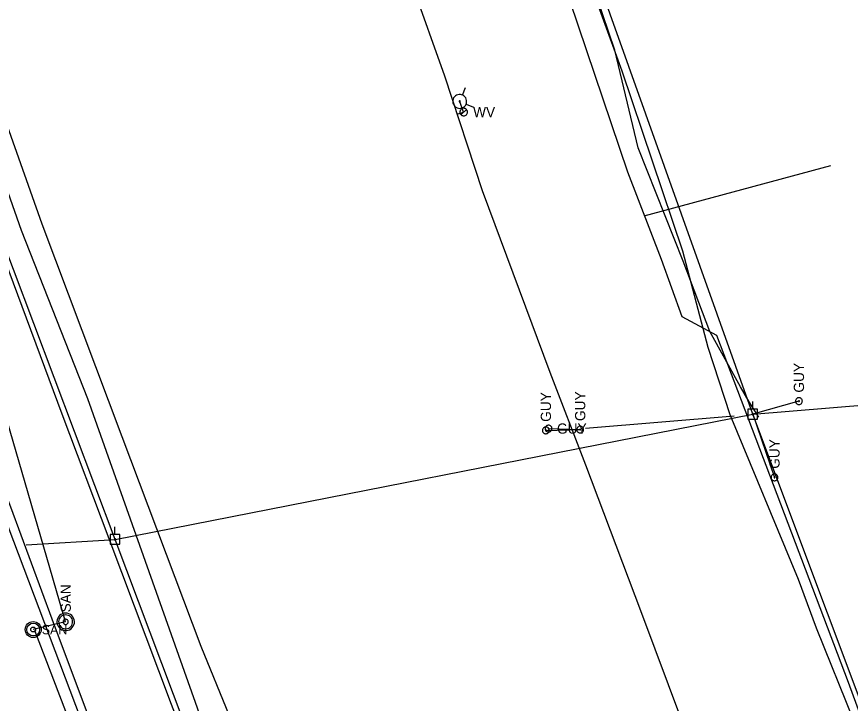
# Model space of a CAD drawing. Extents: x 596028 to 606371, y 330010 to 403088.
# Drawn here: x 602160.7 to 602474.4, y 354171.1 to 354429.3 of the extents above; entities that cross this region are included whole.
import ezdxf

# ---------------------------------------------------------------- set-up
doc = ezdxf.new("R2010")
doc.units = 0
for name, color, linetype in [('E_FTMS_Conduit', 7, 'Continuous'), ('E_UTL_EGuyWire', 7, 'Continuous'), ('E_UTL_EPowerPole', 7, 'Continuous'), ('E_UTL_FO_UG_QWEST', 7, 'Continuous'), ('E_UTL_G_UG', 7, 'Continuous'), ('E_UTL_Overhead', 7, 'Continuous'), ('E_UTL_SAN_MH', 7, 'Continuous'), ('E_UTL_SAN_UG', 7, 'Continuous'), ('E_UTL_T_UG', 7, 'Continuous'), ('E_UTL_W', 7, 'Continuous'), ('E_UTL_W_UG', 7, 'Continuous'), ('E_UTL_WHydrant', 7, 'Continuous')]:
    doc.layers.add(name, color=color, linetype=linetype)

msp = doc.modelspace()

# ---------------------------------------------------------------- linework, layer by layer
at = {"layer": 'E_FTMS_Conduit'}
msp.add_lwpolyline([(602351.42, 353873.57), (602322.54, 353957.36), (602293.02, 354034.05), (602262.08, 354114.29), (602230.08, 354192.55), (602200.4, 354271.32), (602170.28, 354351.31), (602140.88, 354433.86), (602112.62, 354515.81), (602085, 354598.61), (602067.34, 354669.21), (602066.29, 354688.62), (602064.39, 354757.76), (602058.11, 354796.13), (602053.67, 354827.96), (602039.53, 354885.64), (602027.81, 354941.56), (602014.68, 354998.28)], dxfattribs=at)
at = {"layer": 'E_UTL_EGuyWire'}
for p, q in [((602455.05, 354284.76), (602437.69, 354279.84)), ((602437.69, 354279.84), (602445.86, 354256.1)), ((602359.83, 354273.76), (602372.73, 354274.06)), ((602360.82, 354274.44), (602372.73, 354274.06))]:
    msp.add_line(p, q, dxfattribs=at)
for points in [[(602455.05, 354286.04), (602454.81, 354286.02), (602454.57, 354285.95), (602454.36, 354285.84), (602454.16, 354285.68), (602454, 354285.5), (602453.88, 354285.29), (602453.8, 354285.06), (602453.77, 354284.82), (602453.78, 354284.57), (602453.84, 354284.34), (602453.94, 354284.11), (602454.08, 354283.92), (602454.26, 354283.75), (602454.46, 354283.61), (602454.69, 354283.52), (602454.93, 354283.48), (602455.17, 354283.48), (602455.41, 354283.52), (602455.64, 354283.61), (602455.84, 354283.75), (602456.02, 354283.92), (602456.16, 354284.11), (602456.26, 354284.34), (602456.32, 354284.57), (602456.33, 354284.82), (602456.3, 354285.06), (602456.22, 354285.29), (602456.09, 354285.5), (602455.93, 354285.68), (602455.74, 354285.84), (602455.53, 354285.95), (602455.29, 354286.02), (602455.05, 354286.04)], [(602455.05, 354284.92), (602455.02, 354284.91), (602454.99, 354284.9), (602454.96, 354284.89), (602454.94, 354284.87), (602454.92, 354284.85), (602454.9, 354284.82), (602454.89, 354284.79), (602454.89, 354284.76), (602454.89, 354284.73), (602454.9, 354284.7), (602454.91, 354284.68), (602454.93, 354284.65), (602454.95, 354284.63), (602454.98, 354284.61), (602455, 354284.6), (602455.03, 354284.6), (602455.06, 354284.6), (602455.09, 354284.6), (602455.12, 354284.61), (602455.15, 354284.63), (602455.17, 354284.65), (602455.19, 354284.68), (602455.2, 354284.7), (602455.21, 354284.73), (602455.21, 354284.76), (602455.2, 354284.79), (602455.2, 354284.82), (602455.18, 354284.85), (602455.16, 354284.87), (602455.14, 354284.89), (602455.11, 354284.9), (602455.08, 354284.91), (602455.05, 354284.92)], [(602374.72, 354274.64), (602430.71, 354279.26)], [(602359.83, 354275.05), (602359.58, 354275.02), (602359.35, 354274.95), (602359.13, 354274.84), (602358.94, 354274.69), (602358.78, 354274.51), (602358.66, 354274.3), (602358.58, 354274.07), (602358.55, 354273.82), (602358.56, 354273.58), (602358.61, 354273.34), (602358.72, 354273.12), (602358.86, 354272.92), (602359.03, 354272.75), (602359.24, 354272.62), (602359.47, 354272.53), (602359.71, 354272.49), (602359.95, 354272.49), (602360.19, 354272.53), (602360.42, 354272.62), (602360.62, 354272.75), (602360.8, 354272.92), (602360.94, 354273.12), (602361.04, 354273.34), (602361.1, 354273.58), (602361.11, 354273.82), (602361.07, 354274.07), (602360.99, 354274.3), (602360.87, 354274.51), (602360.71, 354274.69), (602360.52, 354274.84), (602360.3, 354274.95), (602360.07, 354275.02), (602359.83, 354275.05)], [(602362.1, 354274.44), (602362.08, 354274.68), (602362.01, 354274.92), (602361.89, 354275.14), (602361.74, 354275.33), (602361.56, 354275.49), (602361.35, 354275.61), (602361.12, 354275.69), (602360.88, 354275.72), (602360.63, 354275.71), (602360.4, 354275.65), (602360.17, 354275.55), (602359.97, 354275.41), (602359.81, 354275.23), (602359.67, 354275.03), (602359.58, 354274.8), (602359.54, 354274.56), (602359.54, 354274.32), (602359.58, 354274.08), (602359.67, 354273.85), (602359.81, 354273.65), (602359.97, 354273.47), (602360.17, 354273.33), (602360.4, 354273.23), (602360.63, 354273.17), (602360.88, 354273.16), (602361.12, 354273.19), (602361.35, 354273.27), (602361.56, 354273.4), (602361.74, 354273.56), (602361.89, 354273.75), (602362.01, 354273.96), (602362.08, 354274.2), (602362.1, 354274.44)], [(602372.73, 354275.34), (602372.49, 354275.32), (602372.26, 354275.25), (602372.04, 354275.14), (602371.85, 354274.99), (602371.69, 354274.81), (602371.57, 354274.59), (602371.49, 354274.36), (602371.45, 354274.12), (602371.46, 354273.88), (602371.52, 354273.64), (602371.62, 354273.42), (602371.76, 354273.22), (602371.94, 354273.05), (602372.15, 354272.92), (602372.37, 354272.83), (602372.61, 354272.78), (602372.86, 354272.78), (602373.1, 354272.83), (602373.32, 354272.92), (602373.53, 354273.05), (602373.7, 354273.22), (602373.85, 354273.42), (602373.95, 354273.64), (602374, 354273.88), (602374.02, 354274.12), (602373.98, 354274.36), (602373.9, 354274.59), (602373.78, 354274.81), (602373.62, 354274.99), (602373.43, 354275.14), (602373.21, 354275.25), (602372.98, 354275.32), (602372.73, 354275.34)], [(602359.83, 354273.92), (602359.8, 354273.92), (602359.77, 354273.91), (602359.74, 354273.9), (602359.72, 354273.88), (602359.7, 354273.86), (602359.68, 354273.83), (602359.67, 354273.8), (602359.67, 354273.77), (602359.67, 354273.74), (602359.68, 354273.71), (602359.69, 354273.68), (602359.71, 354273.66), (602359.73, 354273.64), (602359.75, 354273.62), (602359.78, 354273.61), (602359.81, 354273.6), (602359.84, 354273.6), (602359.87, 354273.61), (602359.9, 354273.62), (602359.93, 354273.64), (602359.95, 354273.66), (602359.97, 354273.68), (602359.98, 354273.71), (602359.99, 354273.74), (602359.99, 354273.77), (602359.98, 354273.8), (602359.97, 354273.83), (602359.96, 354273.86), (602359.94, 354273.88), (602359.91, 354273.9), (602359.89, 354273.91), (602359.86, 354273.92), (602359.83, 354273.92)], [(602360.98, 354274.44), (602360.97, 354274.47), (602360.96, 354274.5), (602360.95, 354274.53), (602360.93, 354274.55), (602360.91, 354274.57), (602360.88, 354274.59), (602360.85, 354274.6), (602360.82, 354274.6), (602360.79, 354274.6), (602360.76, 354274.59), (602360.74, 354274.58), (602360.71, 354274.56), (602360.69, 354274.54), (602360.67, 354274.51), (602360.66, 354274.49), (602360.66, 354274.46), (602360.66, 354274.43), (602360.66, 354274.4), (602360.67, 354274.37), (602360.69, 354274.34), (602360.71, 354274.32), (602360.74, 354274.3), (602360.76, 354274.29), (602360.79, 354274.28), (602360.82, 354274.28), (602360.85, 354274.29), (602360.88, 354274.3), (602360.91, 354274.31), (602360.93, 354274.33), (602360.95, 354274.35), (602360.96, 354274.38), (602360.97, 354274.41), (602360.98, 354274.44)], [(602372.73, 354274.22), (602372.7, 354274.22), (602372.67, 354274.21), (602372.65, 354274.2), (602372.62, 354274.18), (602372.6, 354274.15), (602372.59, 354274.13), (602372.58, 354274.1), (602372.57, 354274.07), (602372.58, 354274.04), (602372.58, 354274.01), (602372.6, 354273.98), (602372.61, 354273.96), (602372.64, 354273.94), (602372.66, 354273.92), (602372.69, 354273.91), (602372.72, 354273.9), (602372.75, 354273.9), (602372.78, 354273.91), (602372.81, 354273.92), (602372.83, 354273.94), (602372.86, 354273.96), (602372.87, 354273.98), (602372.89, 354274.01), (602372.89, 354274.04), (602372.89, 354274.07), (602372.89, 354274.1), (602372.88, 354274.13), (602372.86, 354274.15), (602372.84, 354274.18), (602372.82, 354274.2), (602372.79, 354274.21), (602372.76, 354274.22), (602372.73, 354274.22)], [(602445.86, 354257.38), (602445.62, 354257.36), (602445.38, 354257.29), (602445.17, 354257.18), (602444.97, 354257.03), (602444.81, 354256.84), (602444.69, 354256.63), (602444.61, 354256.4), (602444.58, 354256.16), (602444.59, 354255.92), (602444.65, 354255.68), (602444.75, 354255.46), (602444.89, 354255.26), (602445.07, 354255.09), (602445.27, 354254.96), (602445.5, 354254.87), (602445.74, 354254.82), (602445.98, 354254.82), (602446.22, 354254.87), (602446.45, 354254.96), (602446.65, 354255.09), (602446.83, 354255.26), (602446.97, 354255.46), (602447.07, 354255.68), (602447.13, 354255.92), (602447.14, 354256.16), (602447.11, 354256.4), (602447.03, 354256.63), (602446.9, 354256.84), (602446.74, 354257.03), (602446.55, 354257.18), (602446.34, 354257.29), (602446.1, 354257.36), (602445.86, 354257.38)], [(602445.86, 354256.26), (602445.83, 354256.26), (602445.8, 354256.25), (602445.77, 354256.23), (602445.75, 354256.21), (602445.73, 354256.19), (602445.71, 354256.17), (602445.7, 354256.14), (602445.7, 354256.11), (602445.7, 354256.08), (602445.71, 354256.05), (602445.72, 354256.02), (602445.74, 354255.99), (602445.76, 354255.97), (602445.79, 354255.96), (602445.81, 354255.94), (602445.84, 354255.94), (602445.87, 354255.94), (602445.9, 354255.94), (602445.93, 354255.96), (602445.96, 354255.97), (602445.98, 354255.99), (602446, 354256.02), (602446.01, 354256.05), (602446.02, 354256.08), (602446.02, 354256.11), (602446.02, 354256.14), (602446.01, 354256.17), (602445.99, 354256.19), (602445.97, 354256.21), (602445.95, 354256.23), (602445.92, 354256.25), (602445.89, 354256.26), (602445.86, 354256.26)]]:
    msp.add_lwpolyline(points, dxfattribs=at)
at = {"layer": 'E_UTL_EPowerPole'}
for points in [[(602437.66, 354281.68), (602437.66, 354284.59)], [(602439.5, 354281.68), (602435.81, 354281.68)], [(602435.81, 354281.68), (602435.81, 354277.99)], [(602439.5, 354277.99), (602439.5, 354281.68)], [(602435.81, 354277.99), (602439.5, 354277.99)], [(602437.93, 354279.84), (602437.92, 354279.88), (602437.91, 354279.92), (602437.89, 354279.96), (602437.86, 354280), (602437.83, 354280.03), (602437.79, 354280.05), (602437.74, 354280.07), (602437.7, 354280.07), (602437.65, 354280.07), (602437.61, 354280.06), (602437.57, 354280.04), (602437.53, 354280.02), (602437.5, 354279.98), (602437.48, 354279.94), (602437.46, 354279.9), (602437.45, 354279.86), (602437.45, 354279.81), (602437.46, 354279.77), (602437.48, 354279.73), (602437.5, 354279.69), (602437.53, 354279.66), (602437.57, 354279.63), (602437.61, 354279.61), (602437.65, 354279.6), (602437.7, 354279.6), (602437.74, 354279.6), (602437.79, 354279.62), (602437.83, 354279.64), (602437.86, 354279.67), (602437.89, 354279.71), (602437.91, 354279.75), (602437.92, 354279.79), (602437.93, 354279.84)], [(602197.68, 354234.62), (602197.68, 354237.53)], [(602199.53, 354234.62), (602195.84, 354234.62)], [(602195.84, 354234.62), (602195.84, 354230.93)], [(602199.53, 354230.93), (602199.53, 354234.62)], [(602195.84, 354230.93), (602199.53, 354230.93)], [(602197.95, 354232.78), (602197.95, 354232.82), (602197.94, 354232.87), (602197.92, 354232.91), (602197.89, 354232.94), (602197.85, 354232.97), (602197.81, 354233), (602197.77, 354233.01), (602197.73, 354233.02), (602197.68, 354233.01), (602197.64, 354233), (602197.6, 354232.98), (602197.56, 354232.96), (602197.53, 354232.93), (602197.5, 354232.89), (602197.49, 354232.85), (602197.48, 354232.8), (602197.48, 354232.76), (602197.49, 354232.71), (602197.5, 354232.67), (602197.53, 354232.63), (602197.56, 354232.6), (602197.6, 354232.57), (602197.64, 354232.55), (602197.68, 354232.54), (602197.73, 354232.54), (602197.77, 354232.55), (602197.81, 354232.56), (602197.85, 354232.58), (602197.89, 354232.61), (602197.92, 354232.65), (602197.94, 354232.69), (602197.95, 354232.73), (602197.95, 354232.78)]]:
    msp.add_lwpolyline(points, dxfattribs=at)
at = {"layer": 'E_UTL_FO_UG_QWEST'}
msp.add_lwpolyline([(602351.85, 353846.05), (602319.93, 353934.36), (602282.62, 354028.66), (602263.22, 354084.13), (602230.09, 354165.45), (602187.47, 354285.66), (602162.47, 354348.95), (602140.63, 354410.73), (602113.69, 354479.95), (602092.7, 354536.66), (602047.81, 354651.5), (602007.05, 354768.05), (601964.2, 354880.99), (601937.01, 354962.87)], dxfattribs=at)
at = {"layer": 'E_UTL_G_UG'}
for points in [[(602567.33, 353935.25), (602513.3, 354074.04), (602509.28, 354084.29), (602502.51, 354101.37), (602493.16, 354127.48), (602489.86, 354134.81), (602473.74, 354178.91), (602424.16, 354309.47), (602411.07, 354316.49), (602403.37, 354338.05), (602390.66, 354370.81), (602365.86, 354444.4), (602368.66, 354450.07), (602351.4, 354499.98), (602335.94, 354547.15), (602320.16, 354593.73), (602300.78, 354657.82), (602304.19, 354663.88), (602307.43, 354667.03)], [(602317.34, 353906.33), (602299.51, 353921.31), (602276.11, 353938.2), (602259.37, 353980.94), (602242.57, 354023.5), (602228.81, 354058.82), (602211.65, 354103.59), (602191.45, 354156.33), (602174.07, 354202.81), (602158.52, 354244.95), (602129.02, 354322.57), (602121.82, 354355.1), (602111.65, 354404.16), (602102.92, 354449.27)], [(602381.42, 353627.49), (602307.53, 353835.96), (602266.02, 353950.82), (602151.72, 354252.5), (602084.88, 354419.03)], [(602396.84, 354354.48), (602467.09, 354373.38)]]:
    msp.add_lwpolyline(points, dxfattribs=at)
at = {"layer": 'E_UTL_Overhead'}
msp.add_line((602437.69, 354279.84), (602554.56, 354289.62), dxfattribs=at)
for points in [[(602564.68, 353944.62), (602493.86, 354130.23), (602437.69, 354279.84), (602377.58, 354448.35), (602318.36, 354619.69), (602300.73, 354721.7), (602278.59, 354786.86), (602257.42, 354907.01), (602299.46, 355189.8), (602322, 355319.77), (602218, 355394.92), (602339.56, 355565.71)], [(602786.89, 352671.3), (602719.9, 352862.04), (602644.85, 353058), (602574.25, 353244.39), (602502.81, 353432.28), (602428.67, 353624.2), (602360.66, 353804.33), (602303.82, 353952.18), (602250.37, 354092.88), (602197.72, 354232.78), (602144.03, 354374.9), (602091.31, 354515.03), (602040.95, 354648.65), (601976.43, 354817.48), (601911.13, 354985.41), (601846.94, 355153.54), (601811.73, 355320.66), (601775.11, 355493.17)], [(602197.72, 354232.78), (602437.69, 354279.84)], [(602164.2, 354230.68), (602197.72, 354232.78)]]:
    msp.add_lwpolyline(points, dxfattribs=at)
at = {"layer": 'E_UTL_SAN_MH'}
for points in [[(602179.11, 354205.05), (602178.49, 354204.99), (602177.89, 354204.81), (602177.33, 354204.53), (602176.83, 354204.14), (602176.42, 354203.66), (602176.11, 354203.12), (602175.9, 354202.53), (602175.82, 354201.91), (602175.85, 354201.28), (602175.99, 354200.67), (602176.25, 354200.1), (602176.62, 354199.59), (602177.07, 354199.16), (602177.6, 354198.82), (602178.18, 354198.58), (602178.8, 354198.47), (602179.43, 354198.47), (602180.04, 354198.58), (602180.62, 354198.82), (602181.15, 354199.16), (602181.61, 354199.59), (602181.97, 354200.1), (602182.23, 354200.67), (602182.38, 354201.28), (602182.41, 354201.91), (602182.32, 354202.53), (602182.11, 354203.12), (602181.8, 354203.66), (602181.39, 354204.14), (602180.9, 354204.53), (602180.34, 354204.81), (602179.74, 354204.99), (602179.11, 354205.05)], [(602179.11, 354204.39), (602178.61, 354204.34), (602178.13, 354204.2), (602177.68, 354203.97), (602177.29, 354203.66), (602176.96, 354203.28), (602176.71, 354202.85), (602176.55, 354202.37), (602176.47, 354201.88), (602176.5, 354201.37), (602176.62, 354200.89), (602176.83, 354200.43), (602177.12, 354200.02), (602177.48, 354199.68), (602177.9, 354199.4), (602178.37, 354199.22), (602178.86, 354199.12), (602179.36, 354199.12), (602179.86, 354199.22), (602180.32, 354199.4), (602180.74, 354199.68), (602181.11, 354200.02), (602181.4, 354200.43), (602181.61, 354200.89), (602181.72, 354201.37), (602181.75, 354201.88), (602181.68, 354202.37), (602181.51, 354202.85), (602181.26, 354203.28), (602180.93, 354203.66), (602180.54, 354203.97), (602180.09, 354204.2), (602179.61, 354204.34), (602179.11, 354204.39)], [(602179.11, 354202.74), (602178.92, 354202.72), (602178.74, 354202.67), (602178.58, 354202.58), (602178.43, 354202.47), (602178.31, 354202.32), (602178.21, 354202.16), (602178.15, 354201.98), (602178.12, 354201.8), (602178.13, 354201.61), (602178.18, 354201.43), (602178.25, 354201.26), (602178.36, 354201.1), (602178.5, 354200.97), (602178.66, 354200.87), (602178.83, 354200.8), (602179.02, 354200.76), (602179.21, 354200.76), (602179.39, 354200.8), (602179.57, 354200.87), (602179.72, 354200.97), (602179.86, 354201.1), (602179.97, 354201.26), (602180.05, 354201.43), (602180.09, 354201.61), (602180.1, 354201.8), (602180.07, 354201.98), (602180.01, 354202.16), (602179.92, 354202.32), (602179.79, 354202.47), (602179.65, 354202.58), (602179.48, 354202.67), (602179.3, 354202.72), (602179.11, 354202.74)]]:
    msp.add_lwpolyline(points, dxfattribs=at)
for radius in [3, 2.4, 0.9]:
    msp.add_circle((602166.9, 354198.88), radius, dxfattribs=at)
at = {"layer": 'E_UTL_SAN_UG'}
for p, q in [((602179.11, 354201.75), (602104.27, 354458.38)), ((602179.11, 354201.75), (602166.89, 354198.88)), ((602249.61, 353983.6), (602167.57, 354198.47))]:
    msp.add_line(p, q, dxfattribs=at)
at = {"layer": 'E_UTL_T_UG'}
for points in [[(602277.12, 354024.84), (602275.9, 354025.79), (602271.19, 354034.04), (602257.11, 354069.18), (602238.52, 354119.88), (602218.97, 354170.73), (602195.54, 354232.96), (602177.81, 354279.84), (602156.27, 354337.93), (602146, 354364.5), (602134.55, 354396.96), (602134.13, 354398.48), (602133.37, 354399.92), (602133.32, 354399.98), (602108.76, 354458.26), (602099.6, 354477.68), (602077.72, 354518.75), (602048.44, 354569.23), (602021.09, 354609.67), (601988.11, 354655.51), (601961.83, 354689.67), (601934.23, 354725.47)], [(602439.98, 354278.79), (602436.28, 354284.48), (602433.02, 354290.17), (602421.56, 354310.91), (602411.44, 354337.34), (602394.54, 354380.03), (602385.81, 354416.7), (602356.1, 354504.41), (602336.25, 354565.91), (602319.49, 354610.96), (602306.14, 354659.74), (602294.24, 354702.32), (602293.09, 354715.88), (602292.45, 354722.66)], [(602429.18, 354279.56), (602420.89, 354304.93), (602411.38, 354341.13), (602388.5, 354408.9), (602372.7, 354452.28), (602354.18, 354507.65), (602332.28, 354571.88), (602316.96, 354619.2), (602302.76, 354661.56), (602288.99, 354719.56)], [(602514.41, 354079.79), (602513.8, 354089.52), (602489.38, 354132.5), (602482.72, 354145.77), (602475.84, 354164.25), (602461.64, 354199.4), (602454.84, 354217.73), (602429.18, 354279.56)]]:
    msp.add_lwpolyline(points, dxfattribs=at)
at = {"layer": 'E_UTL_W'}
for points in [[(602330.31, 354393.46), (602330.28, 354393.73), (602330.2, 354393.99), (602330.08, 354394.23), (602329.91, 354394.44), (602329.71, 354394.62), (602329.47, 354394.75), (602329.22, 354394.84), (602328.95, 354394.88), (602328.68, 354394.87), (602328.41, 354394.8), (602328.17, 354394.69), (602327.95, 354394.53), (602327.76, 354394.34), (602327.61, 354394.11), (602327.51, 354393.86), (602327.46, 354393.59), (602327.46, 354393.32), (602327.51, 354393.05), (602327.61, 354392.8), (602327.76, 354392.57), (602327.95, 354392.38), (602328.17, 354392.22), (602328.41, 354392.11), (602328.68, 354392.04), (602328.95, 354392.03), (602329.22, 354392.07), (602329.47, 354392.16), (602329.71, 354392.29), (602329.91, 354392.47), (602330.08, 354392.68), (602330.2, 354392.93), (602330.28, 354393.19), (602330.31, 354393.46)], [(602327.87, 354392.45), (602329.89, 354394.46)]]:
    msp.add_lwpolyline(points, dxfattribs=at)
at = {"layer": 'E_UTL_W_UG'}
for points in [[(602519.71, 353882.33), (602499.1, 353932.56), (602483.38, 353976.73), (602464.69, 354028.43), (602443.41, 354079.4), (602421.75, 354135.84), (602395.59, 354205.97), (602374.82, 354260.73), (602361.49, 354295.49), (602335.95, 354363.85), (602321.82, 354406.9), (602309.64, 354441.14), (602292.34, 354494.31), (602270.51, 354564.09), (602246.81, 354642.45), (602227.76, 354713.42), (602213.41, 354781.39), (602204.98, 354829.36), (602198.21, 354880.51), (602190.23, 354962.78)], [(602326.49, 354392.67), (602328.88, 354393.46), (602327.39, 354397.48)]]:
    msp.add_lwpolyline(points, dxfattribs=at)
at = {"layer": 'E_UTL_WHydrant'}
for points in [[(602328.41, 354399.87), (602329.6, 354402.65)], [(602328.36, 354395.05), (602328.81, 354395.27), (602329.2, 354395.58), (602329.53, 354395.96), (602329.77, 354396.39), (602329.94, 354396.86), (602330.01, 354397.36), (602329.98, 354397.85), (602329.87, 354398.34), (602329.66, 354398.79), (602329.37, 354399.2), (602329.01, 354399.54), (602328.59, 354399.81), (602328.13, 354400), (602327.64, 354400.09), (602327.14, 354400.09), (602326.65, 354400), (602326.19, 354399.81), (602325.77, 354399.54), (602325.41, 354399.2), (602325.12, 354398.79), (602324.91, 354398.34), (602324.79, 354397.85), (602324.77, 354397.36), (602324.84, 354396.86), (602325, 354396.39), (602325.25, 354395.96), (602325.58, 354395.58), (602325.97, 354395.27), (602326.41, 354395.05), (602326.89, 354394.91), (602327.39, 354394.86), (602327.88, 354394.91), (602328.36, 354395.05)], [(602327.46, 354397.29), (602327.5, 354397.31), (602327.53, 354397.34), (602327.55, 354397.36), (602327.57, 354397.4), (602327.58, 354397.43), (602327.59, 354397.47), (602327.59, 354397.51), (602327.58, 354397.55), (602327.56, 354397.58), (602327.54, 354397.61), (602327.51, 354397.64), (602327.48, 354397.66), (602327.44, 354397.67), (602327.41, 354397.68), (602327.37, 354397.68), (602327.33, 354397.67), (602327.3, 354397.66), (602327.26, 354397.64), (602327.24, 354397.61), (602327.21, 354397.58), (602327.2, 354397.55), (602327.19, 354397.51), (602327.19, 354397.47), (602327.19, 354397.43), (602327.21, 354397.4), (602327.23, 354397.36), (602327.25, 354397.34), (602327.28, 354397.31), (602327.31, 354397.29), (602327.35, 354397.28), (602327.39, 354397.28), (602327.43, 354397.28), (602327.46, 354397.29)], [(602329.77, 354396.46), (602332.56, 354395.27)]]:
    msp.add_lwpolyline(points, dxfattribs=at)

# ---------------------------------------------------------------- texts
at = {"layer": 'E_UTL_EGuyWire'}
for p in [(602456.97, 354287.96), (602361.75, 354276.97), (602374.66, 354277.27), (602447.78, 354259.31)]:
    msp.add_text('GUY', height=3.85, rotation=90, dxfattribs=at).set_placement(p)
msp.add_text('GUY', height=3.85, dxfattribs=at).set_placement((602364.02, 354272.52))
at = {"layer": 'E_UTL_SAN_MH'}
msp.add_text('SAN', height=3.849, rotation=90, dxfattribs=at).set_placement((602181.06, 354205.31))
msp.add_text('SAN', height=3.499, dxfattribs=at).set_placement((602170.14, 354197.11))
at = {"layer": 'E_UTL_W'}
msp.add_text('WV', height=3.85, dxfattribs=at).set_placement((602332.44, 354391.53))

doc.saveas('drawing.dxf')
